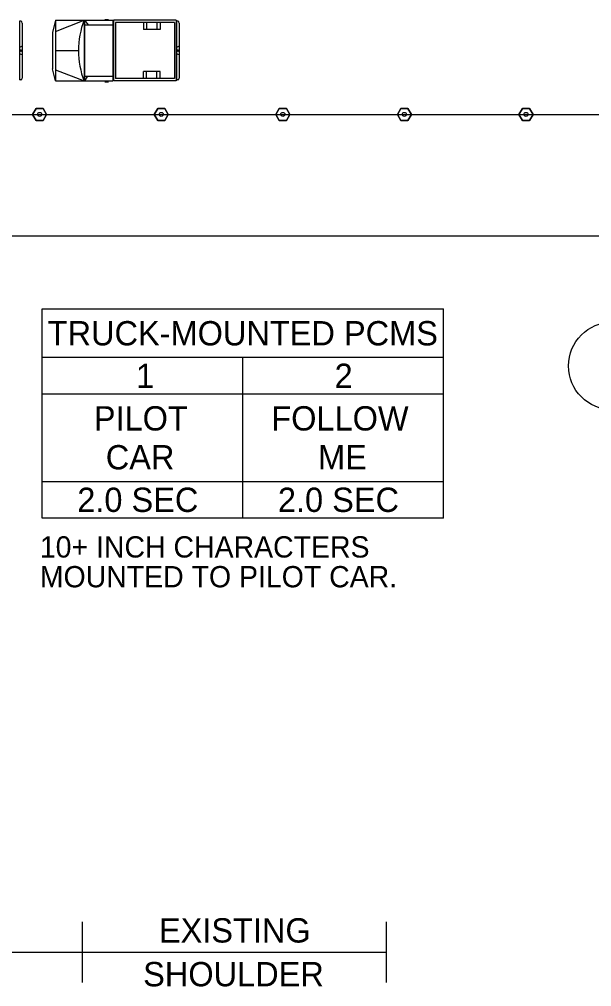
# Model space of a CAD drawing. Extents: x 99999.1 to 100095.7, y 99995 to 100010.7.
# Drawn here: x 100047.483 to 100049.366, y 100003.262 to 100006.445 of the extents above; entities that cross this region are included whole.
import ezdxf

# ---------------------------------------------------------------- set-up
doc = ezdxf.new("R2010")
doc.units = 0
for name, color, linetype in [('RD_ED_ShoulderPavedEdge', 7, 'Continuous'), ('RD_MK_LineEdgeWhite', 7, 'Continuous'), ('SH_GI_SectionCut', 7, 'Continuous'), ('TR_WZ_MotoristVehicle', 7, 'Continuous'), ('TR_WZ_PortableChangeMessageSign', 7, 'Continuous'), ('TR_WZ_TubularMarker', 7, 'Continuous'), ('TR_WZ_WorkZoneDetails', 7, 'Continuous')]:
    doc.layers.add(name, color=color, linetype=linetype)

msp = doc.modelspace()

# ---------------------------------------------------------------- linework, layer by layer
at = {"layer": 'RD_ED_ShoulderPavedEdge'}
msp.add_line((100040.1076, 100005.7323), (100055.6424, 100005.7323), dxfattribs=at)
at = {"layer": 'RD_MK_LineEdgeWhite'}
msp.add_line((100040.1076, 100006.1323), (100055.6424, 100006.1323), dxfattribs=at)
at = {"layer": 'SH_GI_SectionCut'}
msp.add_circle((100049.4338, 100005.3048), 0.144, dxfattribs=at)
at = {"layer": 'TR_WZ_MotoristVehicle'}
for p, q in [((100047.4881, 100006.439), (100047.4836, 100006.439)), ((100047.4836, 100006.439), (100047.4836, 100006.2456)), ((100047.4926, 100006.4329), (100047.4926, 100006.2517)), ((100047.6018, 100006.4423), (100047.5926, 100006.402)), ((100047.6018, 100006.4423), (100047.6018, 100006.2423)), ((100047.6018, 100006.4423), (100047.7907, 100006.4423)), ((100047.6018, 100006.4057), (100047.6963, 100006.4423)), ((100047.6963, 100006.4423), (100047.6963, 100006.2423)), ((100047.698, 100006.4423), (100047.698, 100006.2423)), ((100047.698, 100006.4423), (100047.71, 100006.4268)), ((100047.698, 100006.4268), (100047.7907, 100006.4268)), ((100047.765, 100006.4451), (100047.7763, 100006.4451)), ((100047.7907, 100006.4423), (100047.7907, 100006.2423)), ((100047.9992, 100006.4423), (100047.7935, 100006.4423)), ((100047.7935, 100006.4423), (100047.7935, 100006.2423)), ((100047.9934, 100006.4344), (100047.7993, 100006.4344)), ((100047.7993, 100006.4344), (100047.7993, 100006.2503)), ((100047.892, 100006.4344), (100047.892, 100006.4113)), ((100047.902, 100006.4344), (100047.902, 100006.4113)), ((100047.936, 100006.4344), (100047.936, 100006.4113)), ((100047.947, 100006.4344), (100047.947, 100006.4113)), ((100047.9934, 100006.4344), (100047.9934, 100006.2503)), ((100047.9992, 100006.4423), (100047.9992, 100006.2423)), ((100048.0044, 100006.439), (100047.9999, 100006.439)), ((100047.9999, 100006.439), (100047.9999, 100006.2456)), ((100048.0088, 100006.4329), (100048.0088, 100006.2517)), ((100047.5926, 100006.402), (100047.5926, 100006.2827)), ((100047.947, 100006.4113), (100047.892, 100006.4113)), ((100047.4926, 100006.3564), (100047.4836, 100006.3527)), ((100048.0088, 100006.3564), (100047.9999, 100006.3527)), ((100047.4926, 100006.3282), (100047.4836, 100006.332)), ((100047.4902, 100006.3423), (100047.486, 100006.3423)), ((100047.4881, 100006.3451), (100047.4881, 100006.3395)), ((100047.6018, 100006.3423), (100047.6777, 100006.3423)), ((100048.0088, 100006.3282), (100047.9999, 100006.332)), ((100048.0064, 100006.3423), (100048.0023, 100006.3423)), ((100048.0044, 100006.3451), (100048.0044, 100006.3395)), ((100047.6018, 100006.2423), (100047.5926, 100006.2827)), ((100047.6018, 100006.279), (100047.6963, 100006.2423)), ((100047.698, 100006.2578), (100047.7907, 100006.2578)), ((100047.708, 100006.2578), (100047.698, 100006.2423)), ((100047.892, 100006.2503), (100047.892, 100006.2733)), ((100047.947, 100006.2733), (100047.892, 100006.2733)), ((100047.902, 100006.2503), (100047.902, 100006.2733)), ((100047.936, 100006.2503), (100047.936, 100006.2733)), ((100047.947, 100006.2503), (100047.947, 100006.2733)), ((100047.4881, 100006.2456), (100047.4836, 100006.2456)), ((100047.6018, 100006.2423), (100047.7907, 100006.2423)), ((100047.765, 100006.2395), (100047.7763, 100006.2395)), ((100047.9992, 100006.2423), (100047.7935, 100006.2423)), ((100047.9934, 100006.2503), (100047.7993, 100006.2503)), ((100048.0044, 100006.2456), (100047.9999, 100006.2456))]:
    msp.add_line(p, q, dxfattribs=at)
for centre, major_axis, start_param, end_param in [((100047.4881, 100006.4329), (0, 0.0061), 4.712389, 6.283185), ((100047.8313, 100006.3423), (0, -0.2099), 4.215667, 5.208926), ((100048.0044, 100006.4329), (0, 0.0061), 4.712389, 6.283185), ((100047.4881, 100006.2517), (0, -0.0061), 0, 1.570796), ((100048.0044, 100006.2517), (0, -0.0061), 0, 1.570796)]:
    msp.add_ellipse(centre, major_axis=major_axis, ratio=0.73155, start_param=start_param, end_param=end_param, dxfattribs=at)
for centre in [(100047.4881, 100006.3423), (100048.0044, 100006.3423)]:
    msp.add_ellipse(centre, major_axis=(0, 0.00282), ratio=0.73155, dxfattribs=at)
at = {"layer": 'TR_WZ_PortableChangeMessageSign'}
for p, q in [((100047.5582, 100005.4923), (100048.8782, 100005.4923)), ((100047.5582, 100004.8043), (100047.5582, 100005.4923)), ((100048.8782, 100004.8043), (100048.8782, 100005.4923)), ((100048.8782, 100005.3323), (100047.5582, 100005.3323)), ((100048.2182, 100004.8043), (100048.2182, 100005.3323)), ((100048.2182, 100005.2123), (100047.5582, 100005.2123)), ((100048.8782, 100005.2123), (100048.2182, 100005.2123)), ((100047.5582, 100004.9243), (100048.2182, 100004.9243)), ((100048.2182, 100004.9243), (100048.8782, 100004.9243)), ((100048.8782, 100004.8043), (100047.5582, 100004.8043))]:
    msp.add_line(p, q, dxfattribs=at)
at = {"layer": 'TR_WZ_TubularMarker'}
for points in [[(100047.5269, 100006.1323), (100047.5385, 100006.1523), (100047.5616, 100006.1523), (100047.5731, 100006.1323), (100047.5616, 100006.1123), (100047.5385, 100006.1123)], [(100047.9269, 100006.1323), (100047.9385, 100006.1523), (100047.9616, 100006.1523), (100047.9731, 100006.1323), (100047.9616, 100006.1123), (100047.9385, 100006.1123)], [(100048.3269, 100006.1323), (100048.3385, 100006.1523), (100048.3616, 100006.1523), (100048.3731, 100006.1323), (100048.3616, 100006.1123), (100048.3385, 100006.1123)], [(100048.7269, 100006.1323), (100048.7385, 100006.1523), (100048.7616, 100006.1523), (100048.7731, 100006.1323), (100048.7616, 100006.1123), (100048.7385, 100006.1123)], [(100049.1269, 100006.1323), (100049.1385, 100006.1523), (100049.1616, 100006.1523), (100049.1731, 100006.1323), (100049.1616, 100006.1123), (100049.1385, 100006.1123)]]:
    msp.add_lwpolyline(points, close=True, dxfattribs=at)
for points in [[(100047.5385, 100006.1123), (100047.5616, 100006.1123), (100047.5731, 100006.1323), (100047.5616, 100006.1523), (100047.5385, 100006.1523), (100047.5269, 100006.1323), (100047.5385, 100006.1123)], [(100047.9385, 100006.1123), (100047.9616, 100006.1123), (100047.9731, 100006.1323), (100047.9616, 100006.1523), (100047.9385, 100006.1523), (100047.9269, 100006.1323), (100047.9385, 100006.1123)], [(100048.3385, 100006.1123), (100048.3616, 100006.1123), (100048.3731, 100006.1323), (100048.3616, 100006.1523), (100048.3385, 100006.1523), (100048.3269, 100006.1323), (100048.3385, 100006.1123)], [(100048.7385, 100006.1123), (100048.7616, 100006.1123), (100048.7731, 100006.1323), (100048.7616, 100006.1523), (100048.7385, 100006.1523), (100048.7269, 100006.1323), (100048.7385, 100006.1123)], [(100049.1385, 100006.1123), (100049.1616, 100006.1123), (100049.1731, 100006.1323), (100049.1616, 100006.1523), (100049.1385, 100006.1523), (100049.1269, 100006.1323), (100049.1385, 100006.1123)]]:
    msp.add_lwpolyline(points, dxfattribs=at)
for centre in [(100047.55, 100006.1323), (100047.95, 100006.1323), (100048.35, 100006.1323), (100048.75, 100006.1323), (100049.15, 100006.1323)]:
    msp.add_circle(centre, 0.00667, dxfattribs=at)
at = {"layer": 'TR_WZ_WorkZoneDetails'}
for p, q in [((100047.6907, 100003.2755), (100047.6907, 100003.4755)), ((100048.6907, 100003.2755), (100048.6907, 100003.4755)), ((100046.4907, 100003.3755), (100047.6907, 100003.3755)), ((100047.6907, 100003.3755), (100048.6907, 100003.3755))]:
    msp.add_line(p, q, dxfattribs=at)

# ---------------------------------------------------------------- texts
at = {"layer": 'TR_WZ_PortableChangeMessageSign'}
for s, height, p in [('TRUCK-MOUNTED PCMS', 0.08, (100047.5765, 100005.3723)), ('1', 0.08, (100047.8671, 100005.2323)), ('2', 0.08, (100048.5203, 100005.2323)), ('PILOT', 0.08, (100047.7283, 100005.0923)), ('FOLLOW', 0.08, (100048.3121, 100005.0923)), ('CAR', 0.08, (100047.7675, 100004.9643)), ('ME', 0.08, (100048.466, 100004.9643)), ('2.0 SEC', 0.08, (100047.6738, 100004.8243)), ('2.0 SEC', 0.08, (100048.3338, 100004.8243)), ('10+ INCH CHARACTERS', 0.07, (100047.5507, 100004.6743)), ('MOUNTED TO PILOT CAR.', 0.07, (100047.5507, 100004.5763))]:
    msp.add_text(s, height=height, rotation=360, dxfattribs=at).set_placement(p)
at = {"layer": 'TR_WZ_WorkZoneDetails'}
for s, p in [('EXISTING', (100047.9424, 100003.4075)), ('SHOULDER', (100047.8905, 100003.2635))]:
    msp.add_text(s, height=0.08, rotation=360, dxfattribs=at).set_placement(p)

doc.saveas('drawing.dxf')
